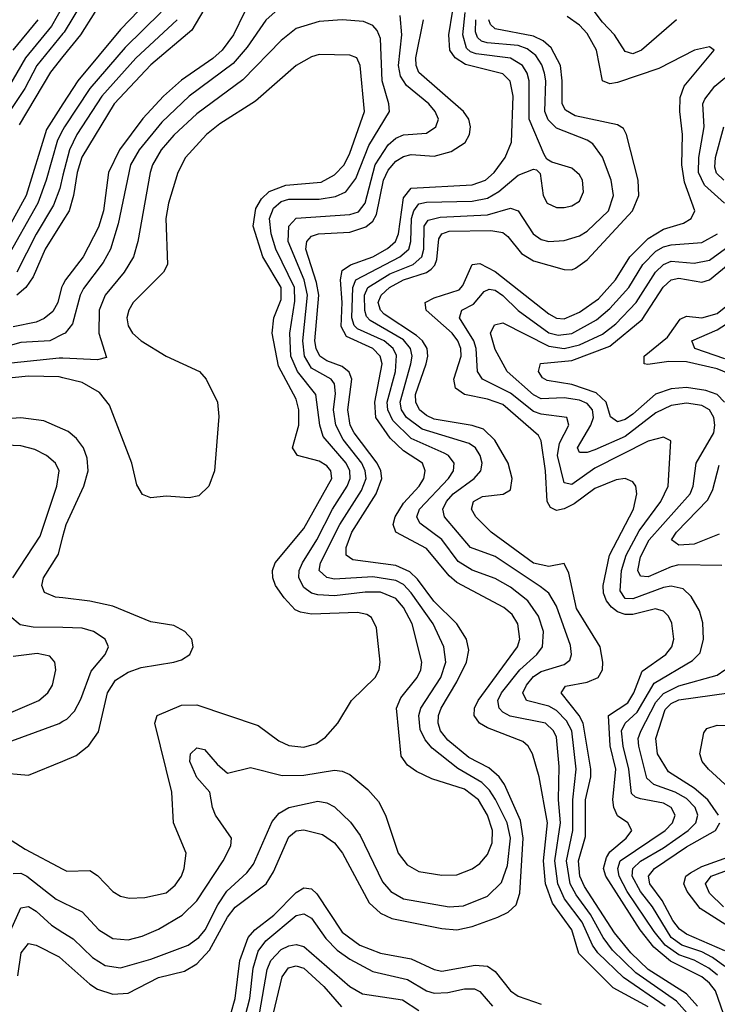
# Model space of a CAD drawing. Header units: inches. Extents: x 990535 to 1117859, y 769386 to 892122.
# Tile 289 of 656: x 1039887 to 1041711, y 874675 to 877250. Entities that reach past the tile are written whole.
import ezdxf

# ---------------------------------------------------------------- set-up
doc = ezdxf.new("R2010")
doc.units = ezdxf.units.IN
doc.header["$MEASUREMENT"] = 0
doc.layers.add('B0837', color=7, linetype='Continuous')
doc.layers.add('B0847', color=7, linetype='Continuous')

msp = doc.modelspace()

# ---------------------------------------------------------------- linework, layer by layer
at = {"layer": 'B0837', "color": 5}
for points, elevation in [([(1040000, 877285), (1039970, 877233.2), (1039901.9, 877150), (1039823.6, 877016.4)], 3840), ([(1039934.6, 877250), (1039868.9, 877170)], 3820), ([(1040000, 877213.5), (1039931.8, 877130), (1039900, 877070), (1039860.5, 877010)], 3860), ([(1040000, 877153.5), (1039967, 877113), (1039885.4, 876974.6)], 3880), ([(1040000, 877029.6), (1039957.3, 876962.7), (1039903.6, 876790), (1039848.9, 876690)], 3920), ([(1040000, 876962.1), (1039985.5, 876934.5), (1039956.4, 876830), (1039933.9, 876770), (1039850, 876620.5)], 3940), ([(1040000, 876843.1), (1039991.5, 876808.5), (1039975.2, 876764.8), (1039930, 876688.8), (1039879.2, 876590)], 3960), ([(1040000, 876724.4), (1039953.6, 876650), (1039922.4, 876577.6), (1039903, 876550), (1039879.2, 876530)], 3980), ([(1040000, 876556.9), (1039996.5, 876550), (1039986.1, 876510), (1039973.1, 876486.9), (1039951.2, 876468.8), (1039930, 876459.3), (1039870, 876447.1)], 4020), ([(1040000, 876427.2), (1039965.3, 876410), (1039890, 876406.2), (1039830.4, 876389.6)], 4040), ([(1040000, 876364.5), (1039990, 876364.9), (1039730, 876338.1)], 4060), ([(1040000, 876313.2), (1039990, 876315.7), (1039910, 876317.7), (1039670, 876293.5)], 4080), ([(1040000, 876179.1), (1039950, 876201.3), (1039890, 876209.2), (1039790, 876201.7)], 4120), ([(1039869.1, 875790), (1039940.5, 875899.5), (1039983.7, 876030), (1039989.9, 876070), (1039980.2, 876090), (1039957.1, 876110), (1039926.4, 876126.4), (1039890, 876135.3), (1039850, 876137)], 4140), ([(1040000, 875737.7), (1039980, 875740), (1039951.8, 875751.8), (1039944.5, 875770), (1039948.8, 875790), (1039988.1, 875851.9), (1040000, 875898.5)], 4120), ([(1040000, 875660.2), (1039921.8, 875661.8), (1039887.9, 875667.9), (1039861.3, 875690)], 4140), ([(1039820.2, 875419.8), (1039937, 875470), (1039960.2, 875490), (1039972.5, 875510), (1039981.3, 875550), (1039978.8, 875570), (1039965.3, 875585.3), (1039932.2, 875592.2), (1039870, 875585)], 4160), ([(1039830, 875351.2), (1039990, 875409.6), (1040000, 875415.4)], 4140), ([(1039830, 875281), (1039910, 875274.7), (1040000, 875311.4)], 4120), ([(1039830, 875126.1), (1039900.7, 875080.7), (1040000, 875028.7)], 4080), ([(1039870, 875017.5), (1039890, 875017.9), (1039905.9, 875010), (1039982.5, 874950), (1040000, 874941.5)], 4060), ([(1039854.7, 874850), (1039890, 874927.8), (1039910, 874930.9), (1039930, 874918.3), (1039970, 874882), (1040000, 874863.2)], 4040), ([(1039881.7, 874750), (1039890.6, 874809.4), (1039910, 874833.8), (1039930, 874830.1), (1039990, 874799.4), (1040000, 874790.4)], 4020)]:
    msp.add_lwpolyline(points, dxfattribs=dict(at, elevation=elevation))
at = {"layer": 'B0847', "color": 5}
for points, elevation in [([(1040000, 878353.7), (1040002.9, 878350), (1040022.4, 878310), (1040032.3, 878270), (1040030.3, 878210), (1040035.5, 878170), (1040070.5, 878049.5), (1040093.5, 877930), (1040119.2, 877830), (1040142.3, 877762.3), (1040166.1, 877726.1), (1040210, 877683.9), (1040292.4, 877632.4), (1040387.6, 877550), (1040403.8, 877530), (1040401.5, 877510), (1040310.7, 877429.3), (1040265.2, 877370), (1040221.6, 877298.4), (1040150, 877224), (1040038.5, 877090), (1040000, 877029.6)], 3920), ([(1040000, 878020.4), (1040005, 878005), (1040024.7, 877910), (1040047.2, 877830), (1040069.2, 877710), (1040093.2, 877670), (1040150, 877612.7), (1040227.3, 877567.3), (1040248.4, 877550), (1040259, 877530), (1040259.6, 877510), (1040242.4, 877470), (1040199.8, 877410), (1040159.5, 877340.5), (1040083.5, 877270), (1040046, 877210), (1040000, 877153.5)], 3880), ([(1040000, 877865), (1040015.6, 877810), (1040026.6, 877726.6), (1040039.2, 877679.2), (1040056.3, 877650), (1040102.5, 877602.5), (1040191.1, 877530), (1040199.3, 877510), (1040199.4, 877490), (1040182.7, 877450), (1040134.5, 877365.5), (1040048.1, 877291.9), (1040002.9, 877217.1), (1040000, 877213.5)], 3860), ([(1040399.9, 877330), (1040337.1, 877222.9), (1040230, 877132.1), (1040134.1, 877030), (1040049.6, 876890.4), (1040036.8, 876850), (1040027.6, 876790), (1040015.9, 876750), (1040000, 876724.4)], 3980), ([(1041530, 874668.4), (1041438, 874718), (1041348.4, 874808.4), (1041330, 874870), (1041280, 874940), (1041261.1, 874990), (1041256.2, 875050), (1041266.6, 875150), (1041245.1, 875270), (1041227.7, 875330), (1041216.4, 875350), (1041202.2, 875362.2), (1041110, 875397.8), (1041089.1, 875410), (1041075, 875430), (1041075.4, 875450), (1041085, 875470), (1041187.9, 875610), (1041194.4, 875630), (1041189.3, 875670), (1041174.2, 875694.2), (1041152.9, 875712.9), (1041030, 875778.6), (1041010, 875795.8), (1040950, 875866.9), (1040870.2, 875910.2), (1040863.3, 875930), (1040868.3, 875950), (1040890, 875985.3), (1040931.5, 876030), (1040943.4, 876050), (1040947, 876070), (1040939.7, 876090), (1040890, 876122.4), (1040855.6, 876155.6), (1040818.1, 876210), (1040815.3, 876250), (1040834.4, 876350), (1040829.1, 876370), (1040809.9, 876390), (1040741.5, 876421.5), (1040727.5, 876447.5), (1040729.8, 876510), (1040725.3, 876570), (1040730, 876594.3), (1040751.2, 876608.8), (1040810, 876630), (1040848.4, 876651.6), (1040869.2, 876670), (1040876.9, 876690), (1040890, 876784.5), (1040910, 876809), (1041070, 876817.7), (1041104.5, 876830), (1041127.5, 876850), (1041156, 876890), (1041172.1, 876930), (1041176.5, 877050), (1041168.8, 877088.8), (1041150, 877108.5), (1041052.5, 877132.5), (1041025.4, 877150), (1041011.2, 877170), (1041008.6, 877210), (1041028.1, 877330)], 3980), ([(1041604.1, 877250), (1041512.1, 877170), (1041490, 877161), (1041470, 877166.7), (1041441.4, 877210), (1041410, 877243.1), (1041373.1, 877293.1)], 3860), ([(1040562.7, 877277.3), (1040530, 877248.4), (1040481.8, 877178.2), (1040444.7, 877135.3), (1040330, 877050.2), (1040258.3, 876981.7), (1040199.2, 876910), (1040176.2, 876870), (1040144.1, 876715.9), (1040123.9, 876650), (1040105.2, 876614.8), (1040053.2, 876546.8), (1040044.6, 876530), (1040025.1, 876454.9), (1040005.7, 876430), (1040000, 876427.2)], 4040), ([(1040474.2, 877270), (1040445.5, 877210), (1040416.3, 877170), (1040391.8, 877148.2), (1040310, 877091.6), (1040262.4, 877050), (1040208.6, 876991.4), (1040148.1, 876910), (1040118.7, 876850), (1040106.1, 876750), (1040092.4, 876707.6), (1040053, 876630), (1040006.7, 876570), (1040000, 876556.9)], 4020), ([(1040256.6, 877270), (1040162.8, 877177.2), (1040070.3, 877069.7), (1040004.1, 876970), (1040000, 876962.1)], 3940), ([(1040000, 874863.2), (1040026.5, 874846.5), (1040077.4, 874797.4), (1040110, 874776.7), (1040150, 874770.8), (1040230, 874793), (1040327.5, 874830), (1040355.3, 874850), (1040371.8, 874870), (1040404.5, 874935.5), (1040428.6, 874971.4), (1040480.6, 875019.4), (1040498.4, 875041.6), (1040546.8, 875153.2), (1040564.9, 875175.1), (1040590, 875189.7), (1040666.2, 875206.2), (1040690, 875202), (1040710, 875191.5), (1040751.9, 875151.9), (1040776.5, 875116.5), (1040835.2, 874995.2), (1040857.3, 874970), (1040890, 874950.8), (1041010, 874930.4), (1041046.9, 874933.1), (1041110, 874958.2), (1041146.7, 874993.3), (1041162.1, 875037.9), (1041170.3, 875110), (1041160.8, 875150), (1041131.1, 875211.1), (1041115.4, 875235.4), (1041095.1, 875255.1), (1041032.2, 875292.2), (1040965.2, 875345.2), (1040947, 875367), (1040933.9, 875393.9), (1040930.2, 875430), (1040935.6, 875450), (1040988.1, 875530), (1041001.1, 875570), (1040995.9, 875610), (1040967.8, 875670), (1040910, 875751.4), (1040890, 875772.7), (1040870, 875783.8), (1040810, 875792.7), (1040710, 875787.3), (1040690, 875791.5), (1040669.6, 875810), (1040673.4, 875830), (1040724.1, 875930), (1040780.8, 876019.2), (1040792.4, 876050), (1040790, 876070), (1040781.2, 876090), (1040732.2, 876152.2), (1040713.4, 876190), (1040707.4, 876230), (1040712.7, 876272.7), (1040710, 876297.5), (1040701.3, 876310), (1040650, 876338.4), (1040631.2, 876370), (1040627.2, 876410), (1040639.2, 876530), (1040630.7, 876570), (1040588.8, 876670), (1040590.2, 876709.8), (1040610, 876730.7), (1040750, 876740.2), (1040772.2, 876747.8), (1040790, 876770.1), (1040815.9, 876870), (1040850, 876922.5), (1040870, 876940.2), (1040890, 876948.9), (1040950, 876953.6), (1040974.7, 876970), (1040981.4, 876990), (1040973.2, 877010), (1040956.7, 877030), (1040898, 877078), (1040882.1, 877102.1), (1040876.7, 877130), (1040885.4, 877210), (1040881.2, 877261.2)], 4040), ([(1041574.5, 874670), (1041465.4, 874745.4), (1041398.6, 874810), (1041384.6, 874830), (1041357.2, 874890), (1041310.8, 874950.8), (1041293.3, 874990), (1041285.4, 875050), (1041300.3, 875150), (1041295.2, 875210), (1041297.4, 875297.4), (1041290, 875374.1), (1041282.2, 875390), (1041261.6, 875410), (1041168.9, 875428.9), (1041150, 875438.8), (1041139.9, 875450), (1041137.2, 875470), (1041146.7, 875490), (1041194.2, 875550), (1041238.4, 875590), (1041253.6, 875610), (1041256.2, 875650), (1041242.7, 875690), (1041215.2, 875730), (1041170, 875765.9), (1041130, 875788.7), (1041070, 875810.8), (1041033.3, 875833.3), (1040990, 875890.5), (1040933.2, 875933.2), (1040924.7, 875950), (1040932.4, 875970), (1041007.4, 876050), (1041020.5, 876070), (1041022.3, 876090), (1041007.4, 876110), (1040996.6, 876116.6), (1040910, 876155), (1040862, 876202), (1040848.8, 876230), (1040847.9, 876250), (1040869.1, 876330), (1040871.5, 876371.5), (1040863, 876390), (1040839.6, 876410), (1040770, 876441.2), (1040761.1, 876450), (1040755.5, 876470), (1040757.6, 876550), (1040766, 876570), (1040881, 876630), (1040903.7, 876650), (1040909.4, 876670), (1040911.4, 876730), (1040916.8, 876750), (1040930, 876768), (1040950, 876772.6), (1041070, 876775.8), (1041110, 876783.2), (1041139.5, 876800.5), (1041190, 876843.6), (1041230, 876859.2), (1041237.7, 876857.7), (1041247.5, 876847.5), (1041255.3, 876790), (1041265.6, 876770), (1041290, 876758.4), (1041310, 876758.4), (1041330, 876763.1), (1041350, 876775.6), (1041360.4, 876799.6), (1041358.2, 876830), (1041350, 876844.6), (1041330, 876862.1), (1041277.8, 876877.8), (1041265.3, 876885.3), (1041257.8, 876897.8), (1041219.1, 876990), (1041219, 877090), (1041213.5, 877110), (1041201, 877130), (1041170, 877149.5), (1041080.4, 877160.4), (1041065.5, 877165.5), (1041055.3, 877175.3), (1041045.4, 877210), (1041051.2, 877268.8)], 3960), ([(1041747.8, 874590), (1041705.6, 874710), (1041690.5, 874730.5), (1041670, 874747.2), (1041588.3, 874788.3), (1041544.5, 874824.5), (1041508.9, 874870), (1041419.2, 875010), (1041413.4, 875030), (1041420.6, 875059.4), (1041430, 875073.8), (1041472.1, 875110), (1041487.2, 875130), (1041476.4, 875150), (1041450, 875168.1), (1041439.8, 875190), (1041437.6, 875210), (1041445.6, 875290), (1041430.8, 875350.8), (1041426, 875430), (1041476.3, 875463.7), (1041492.5, 875490), (1041514, 875546), (1041575.9, 875590), (1041591.5, 875610), (1041596.6, 875630), (1041591.9, 875671.9), (1041583.4, 875690), (1041570, 875703.1), (1041549.1, 875709.1), (1041490, 875694.7), (1041470, 875694.6), (1041450, 875701.4), (1041434, 875714), (1041420.7, 875730), (1041412.9, 875750), (1041412.3, 875770), (1041429, 875850), (1041491.7, 875970), (1041500.1, 876010), (1041497.4, 876030), (1041490, 876041.2), (1041470, 876049.9), (1041446.5, 876046.5), (1041390, 876024.3), (1041336, 875984), (1041310, 875970.5), (1041290, 875966.8), (1041274.3, 875974.3), (1041266, 875990), (1041261.7, 876070), (1041250, 876148.4), (1041242.7, 876162.7), (1041150, 876243.4), (1041110, 876257.8), (1041049.8, 876269.8), (1041026.3, 876286.3), (1041021.9, 876310), (1041040.6, 876370), (1041040.3, 876390), (1041032.6, 876410), (1041017.3, 876430), (1040949.6, 876490), (1040946.9, 876510), (1040970, 876522.5), (1041036.1, 876543.9), (1041045.4, 876554.6), (1041070, 876609.6), (1041090, 876612), (1041130, 876591.3), (1041270, 876480.7), (1041290, 876469.3), (1041310, 876467.6), (1041350, 876485.2), (1041399.9, 876520.1), (1041444.1, 876570), (1041481.5, 876630), (1041530, 876678), (1041570, 876702.4), (1041621.8, 876718.2), (1041642.3, 876730), (1041651.5, 876750), (1041624.8, 876824.8), (1041618.2, 876870), (1041619.9, 876950), (1041612.6, 877010), (1041613.5, 877046.5), (1041624.1, 877075.9), (1041702, 877170), (1041690, 877178.7), (1041650.7, 877170), (1041557.3, 877122.7), (1041450, 877085.7), (1041430, 877081.9), (1041410.6, 877090), (1041394.9, 877170), (1041370, 877213.7), (1041350, 877235.4), (1041318.4, 877258.4)], 3880), ([(1040000, 874790.4), (1040070, 874727.7), (1040090, 874714.6), (1040130, 874701.3), (1040170, 874704.4), (1040250, 874745.2), (1040318, 874762), (1040350, 874781.1), (1040383.4, 874816.6), (1040430, 874903.1), (1040450, 874928.9), (1040530.9, 874990), (1040550, 875022), (1040590, 875113.5), (1040610, 875128.8), (1040630, 875131.8), (1040678.8, 875118.8), (1040710, 875097.4), (1040730.3, 875070.3), (1040800.1, 874940.1), (1040830, 874913.1), (1040859.6, 874899.6), (1040990, 874873.2), (1041030, 874870.1), (1041070, 874878.5), (1041137, 874903), (1041163.9, 874916.1), (1041185, 874935), (1041194.1, 874965.9), (1041203.3, 875110), (1041196.1, 875156.1), (1041153.9, 875250), (1041140.4, 875270), (1041113.3, 875293.3), (1041060.9, 875320.9), (1041005.8, 875365.8), (1040986.8, 875390), (1040980.6, 875410), (1040981.3, 875430), (1040988.7, 875450), (1041030, 875518.2), (1041055.2, 875570), (1041060.9, 875600.9), (1041055.2, 875630), (1041029.6, 875670), (1040969.6, 875729.6), (1040926.9, 875786.9), (1040906.5, 875806.5), (1040870, 875822.7), (1040757.9, 875837.9), (1040740.7, 875850), (1040740.6, 875870), (1040755.4, 875910), (1040818.3, 876010), (1040833.9, 876050), (1040830.6, 876070), (1040821.1, 876090), (1040761.1, 876170), (1040750.8, 876190), (1040744.6, 876230), (1040755, 876310), (1040748.2, 876328.2), (1040730, 876343.4), (1040690, 876358), (1040671.5, 876370), (1040661.7, 876390), (1040658.7, 876410), (1040668.9, 876530), (1040663, 876563), (1040634.7, 876650), (1040637.1, 876670), (1040650, 876683.7), (1040667.7, 876690), (1040750, 876694.6), (1040792, 876708), (1040810, 876722.9), (1040819.6, 876740.4), (1040838, 876830), (1040850, 876856.6), (1040870, 876879.8), (1040890, 876892.6), (1040910, 876897), (1040970, 876893.4), (1041014.9, 876905.1), (1041051.1, 876928.9), (1041062.8, 876950), (1041065, 876970), (1041060.9, 876990), (1041047.4, 877010), (1040930, 877111.6), (1040922.9, 877130), (1040922, 877150), (1040942.8, 877250)], 4020), ([(1040298.4, 877250), (1040190.5, 877149.5), (1040101.9, 877050), (1040036.6, 876950), (1040016.6, 876910), (1040000, 876843.1)], 3960), ([(1040000, 874941.5), (1040050, 874917.1), (1040093.6, 874870), (1040130, 874847.2), (1040170, 874844), (1040207, 874853), (1040250, 874871.4), (1040311.6, 874908.4), (1040350, 874946), (1040418.5, 875050), (1040439.2, 875090), (1040440.7, 875110), (1040398.7, 875170), (1040390.7, 875190), (1040384.1, 875230), (1040350, 875268.6), (1040331.8, 875310), (1040333, 875330), (1040350, 875345.7), (1040370, 875341.3), (1040402.8, 875302.8), (1040430, 875279.6), (1040490, 875294), (1040573.4, 875273.4), (1040630, 875274.3), (1040710, 875287.6), (1040730, 875284.8), (1040750, 875275.8), (1040796.7, 875236.7), (1040825.2, 875205.2), (1040843.3, 875170), (1040876.6, 875070), (1040899.8, 875039.8), (1040930, 875022.3), (1040990, 875012.6), (1041030, 875013.7), (1041070, 875029), (1041090, 875043.6), (1041110, 875066.6), (1041122.2, 875097.8), (1041122.6, 875130), (1041109.9, 875170), (1041086.3, 875210), (1041050, 875237.8), (1040964.5, 875264.5), (1040923.8, 875283.8), (1040900.4, 875300.4), (1040884.4, 875324.4), (1040872.1, 875450), (1040883.4, 875476.6), (1040926, 875530), (1040935.7, 875550), (1040938.2, 875570), (1040912.8, 875670), (1040890, 875712.9), (1040870, 875736), (1040830, 875752.5), (1040790, 875752.6), (1040710, 875743), (1040665.9, 875745.9), (1040650, 875750.5), (1040630, 875764.8), (1040616.9, 875790), (1040617.6, 875810), (1040625.8, 875830), (1040663.4, 875890), (1040704.4, 875970), (1040743.2, 876030), (1040751, 876050), (1040750.2, 876070), (1040740.5, 876090), (1040680.3, 876160.3), (1040671.5, 876190), (1040661.3, 876270), (1040613, 876330), (1040595.4, 876370), (1040592.6, 876430), (1040605.9, 876514.1), (1040605.1, 876550), (1040556.4, 876650), (1040544, 876690), (1040539.5, 876730), (1040550, 876757.2), (1040570, 876774.1), (1040590, 876780.4), (1040670, 876780.4), (1040712.7, 876787.3), (1040739.8, 876800.2), (1040765.3, 876834.7), (1040799.4, 876920.6), (1040853.5, 877010), (1040851.7, 877030), (1040834, 877090), (1040830, 877201.1), (1040821.5, 877221.5), (1040810, 877234.9), (1040785.2, 877245.2), (1040729.9, 877249.9), (1040670, 877245), (1040610, 877226.9), (1040570, 877195.8), (1040470, 877092.6), (1040350, 877003.5), (1040290, 876947.7), (1040256.8, 876910), (1040233.6, 876870), (1040228, 876850), (1040196, 876670), (1040184.6, 876630), (1040160.1, 876590), (1040110.4, 876530), (1040094.3, 876490), (1040093.3, 876430), (1040113.7, 876366.3), (1040090, 876360.8), (1040000, 876364.5)], 4060), ([(1041631.6, 874651.6), (1041603.5, 874683.5), (1041497.8, 874757.8), (1041436.9, 874816.9), (1041411.9, 874850), (1041379.2, 874910), (1041341.2, 874961.2), (1041326.1, 874990), (1041316, 875050), (1041332.8, 875130), (1041332.9, 875210), (1041341.4, 875290), (1041330.5, 875390), (1041316.2, 875416.2), (1041290, 875443.1), (1041270, 875454.8), (1041211.4, 875470), (1041202.3, 875490), (1041211.7, 875510), (1041230, 875532.6), (1041250, 875545.4), (1041310, 875563.4), (1041324.6, 875575.4), (1041329.5, 875590), (1041326.5, 875613.5), (1041290, 875716.5), (1041270.3, 875750), (1041247.8, 875767.8), (1041130, 875846.4), (1041065.5, 875870), (1040997.5, 875950), (1040993, 875970), (1041002.7, 875990), (1041019.9, 876010), (1041074.8, 876050), (1041092.5, 876070), (1041095.6, 876090), (1041090.6, 876110), (1041078.2, 876130), (1041061.7, 876141.7), (1040938.9, 876178.9), (1040898, 876210), (1040885.2, 876230), (1040881.1, 876250), (1040909.6, 876350), (1040912.6, 876370), (1040908.6, 876390), (1040890, 876412.6), (1040803.1, 876463.1), (1040793.6, 876473.6), (1040789.2, 876489.2), (1040788, 876530), (1040797.3, 876550), (1040854.7, 876585.3), (1040915.2, 876610), (1040938, 876630), (1040943.2, 876650), (1040944.5, 876710), (1040954.4, 876725.6), (1040986.2, 876733.8), (1041110, 876739.8), (1041170, 876756.7), (1041190.3, 876750.3), (1041228.9, 876690), (1041250, 876675.1), (1041270, 876670.1), (1041310, 876672.8), (1041350, 876685), (1041370, 876696.6), (1041426.5, 876750), (1041439.6, 876790), (1041433, 876830), (1041410, 876890.6), (1041385, 876925), (1041370, 876935.2), (1041290, 876966.1), (1041268, 876988), (1041259.8, 877010), (1041262, 877090), (1041258.7, 877110), (1041251.7, 877131.7), (1041236.1, 877156.1), (1041213.4, 877173.4), (1041190, 877182.2), (1041109.3, 877189.3), (1041094.1, 877194.1), (1041083.5, 877203.5), (1041078.6, 877218.6), (1041079.5, 877250)], 3940), ([(1041658.8, 874670), (1041630, 874702.2), (1041530, 874765.8), (1041484.3, 874810), (1041441.9, 874861.9), (1041363.2, 874983.2), (1041351.1, 875010), (1041347.4, 875050), (1041365.6, 875114.4), (1041366.4, 875210), (1041379.6, 875270), (1041379.8, 875290), (1041360, 875410), (1041349.3, 875430), (1041302, 875490), (1041313.3, 875506.7), (1041370, 875517.2), (1041398.8, 875530), (1041410.2, 875549.8), (1041411.7, 875570), (1041404.1, 875610), (1041342.4, 875710), (1041322.8, 875802.8), (1041310, 875827.9), (1041270, 875819.7), (1041230, 875828.4), (1041119.6, 875910), (1041079.4, 875950), (1041067.7, 875970), (1041073.4, 875990), (1041097.1, 876002.9), (1041150.9, 876009.1), (1041170, 876020.2), (1041174.1, 876050), (1041164, 876090), (1041129.3, 876150), (1041099.4, 876179.3), (1041070, 876189.1), (1040970, 876205.5), (1040950, 876214.5), (1040932, 876230), (1040922.5, 876250), (1040921.8, 876270), (1040949.4, 876350), (1040954.1, 876370), (1040952, 876390), (1040940.2, 876410), (1040924.2, 876424.2), (1040839.7, 876479.7), (1040830, 876490), (1040824.1, 876510), (1040831.5, 876530), (1040853.7, 876550), (1040890, 876569.9), (1040950, 876588.8), (1040962.7, 876597.3), (1040972.1, 876607.9), (1040976.9, 876623.1), (1040982.9, 876677.1), (1040990.2, 876689.8), (1041010, 876696.6), (1041118.4, 876698.4), (1041150, 876693.2), (1041163.3, 876683.3), (1041198.8, 876638.8), (1041230, 876619), (1041310, 876597.1), (1041330, 876595.5), (1041339.9, 876600.1), (1041370, 876622.3), (1041488.8, 876750), (1041505.7, 876790), (1041503.7, 876830), (1041473.4, 876950), (1041465.1, 876965.1), (1041450, 876974.9), (1041338.6, 876998.6), (1041313.3, 877013.3), (1041304.8, 877030), (1041305.3, 877090), (1041300.6, 877130), (1041276.3, 877176.3), (1041255, 877195), (1041230, 877206.8), (1041130, 877226.1), (1041117.8, 877237.8), (1041113.7, 877250)], 3920), ([(1040000, 875028.7), (1040010, 875023.4), (1040070, 875025.1), (1040090, 875012.1), (1040130, 874970.2), (1040150, 874958.2), (1040172.7, 874952.7), (1040214.1, 874954.1), (1040270, 874967.1), (1040293.4, 874986.6), (1040309.4, 875010), (1040317.2, 875030), (1040321.6, 875070), (1040288.5, 875150), (1040284.5, 875230), (1040239.9, 875410), (1040246.6, 875430), (1040310, 875457.3), (1040350, 875458), (1040510, 875403.9), (1040564.5, 875364.5), (1040590, 875352.3), (1040630, 875347.4), (1040663, 875357), (1040686.5, 875373.5), (1040718.5, 875410), (1040754.5, 875470), (1040816.1, 875530), (1040826.4, 875550), (1040829.3, 875570), (1040819.5, 875659.5), (1040806.7, 875686.7), (1040794.2, 875694.2), (1040770, 875699.4), (1040650, 875695.7), (1040620.5, 875700.5), (1040607.1, 875707.1), (1040578.4, 875738.4), (1040555.2, 875770), (1040548.4, 875790), (1040547.4, 875810), (1040554.4, 875830), (1040630, 875919), (1040702.6, 876050), (1040700.5, 876070), (1040690, 876083.2), (1040670, 876095.5), (1040613, 876110), (1040600.2, 876130), (1040616.5, 876190), (1040616.9, 876230), (1040610, 876257.3), (1040563.5, 876343.5), (1040547.1, 876430), (1040551.2, 876470), (1040570, 876518.2), (1040570.3, 876550), (1040522.3, 876630), (1040497.1, 876710), (1040504.2, 876755.8), (1040518.9, 876781.1), (1040539.4, 876800.6), (1040582.4, 876817.6), (1040675.2, 876824.8), (1040710, 876843.9), (1040734.9, 876870), (1040750, 876900.7), (1040787.9, 877010), (1040776.6, 877130), (1040767.8, 877150), (1040750, 877156.8), (1040670, 877158.8), (1040650, 877153.1), (1040610, 877130.4), (1040503.3, 877036.7), (1040410, 876977.9), (1040375, 876950), (1040319.9, 876890), (1040300.1, 876850), (1040276, 876770), (1040269.1, 876730), (1040272.8, 876610), (1040262.6, 876590), (1040183.4, 876510), (1040171.8, 876490), (1040167.1, 876470), (1040170, 876449.2), (1040182, 876430), (1040204.1, 876410), (1040270, 876369.7), (1040357.3, 876330), (1040374.7, 876310), (1040404.2, 876250), (1040407.6, 876212.4), (1040396.5, 876070), (1040381.6, 876030), (1040354.9, 876005.1), (1040330, 875999.6), (1040270, 876003.6), (1040230, 875999.7), (1040207.9, 876007.9), (1040193.3, 876033.3), (1040179.9, 876090), (1040122, 876242), (1040095.2, 876275.2), (1040050, 876301.1), (1040000, 876313.2)], 4080), ([(1041729.5, 876770), (1041677.1, 876817.1), (1041661.3, 876850), (1041662.3, 876890), (1041675.8, 876970), (1041672.8, 877030), (1041678.1, 877041.9), (1041703.7, 877076.3), (1041730, 877097.9)], 3860), ([(1041727.7, 876830), (1041708.2, 876848.2), (1041704, 876864), (1041705.8, 876890), (1041727.3, 876970)], 3840), ([(1041722.3, 875822.3), (1041610, 875824), (1041590, 875819.5), (1041530, 875792.9), (1041510, 875794.5), (1041502.6, 875810), (1041510, 875845.3), (1041532.8, 875890), (1041639.3, 876010), (1041647.4, 876030), (1041655.2, 876090), (1041701.4, 876170), (1041704.5, 876190), (1041701.3, 876210), (1041690.1, 876230.1), (1041670, 876241.2), (1041630, 876247.2), (1041590, 876241.1), (1041550, 876221.5), (1041470, 876160), (1041390, 876124.7), (1041370, 876118.2), (1041350, 876118), (1041345, 876130), (1041380.3, 876190), (1041386.9, 876210), (1041384.5, 876230), (1041370, 876245.9), (1041350, 876255.3), (1041310, 876261.4), (1041250, 876258.7), (1041230, 876268.6), (1041160.9, 876330), (1041130, 876387.5), (1041117.6, 876430), (1041127.8, 876452.2), (1041150, 876457.2), (1041270, 876396.1), (1041310, 876390.4), (1041350, 876399.6), (1041410, 876427.9), (1041445.1, 876454.9), (1041498.2, 876510), (1041549.2, 876590), (1041570, 876609.8), (1041590, 876618.1), (1041650, 876613.3), (1041690, 876621.5), (1041812, 876710)], 3840), ([(1041711.1, 874751.1), (1041688.1, 874770), (1041650.3, 874790.3), (1041610, 874804.3), (1041574.5, 874830), (1041545.2, 874865.2), (1041475.3, 874970), (1041453.8, 875010), (1041450.1, 875030), (1041456.4, 875050), (1041574.2, 875130), (1041593.6, 875150), (1041600.4, 875170), (1041590.3, 875190), (1041570, 875201), (1041510, 875212.1), (1041496.6, 875216.6), (1041486.2, 875226.2), (1041479.2, 875290), (1041464.4, 875350), (1041460.4, 875390), (1041469.9, 875410), (1041500.7, 875439.3), (1041545.2, 875514.8), (1041646.1, 875573.9), (1041665.5, 875594.5), (1041674.6, 875630), (1041672.6, 875672.6), (1041664.3, 875704.3), (1041641.9, 875741.9), (1041621.5, 875761.5), (1041590, 875769), (1041570, 875765.3), (1041490, 875735.1), (1041470, 875736.4), (1041456.3, 875756.3), (1041459.8, 875810), (1041471.9, 875850), (1041506.7, 875913.3), (1041562.6, 875990), (1041582, 876030), (1041588.9, 876148.9), (1041570, 876157.9), (1041530, 876147.6), (1041390, 876077.1), (1041330, 876034.9), (1041310, 876038.7), (1041292.5, 876110), (1041297.8, 876142.2), (1041322.3, 876190), (1041317, 876210), (1041250, 876218.1), (1041230, 876225.7), (1041170, 876273), (1041097.1, 876310), (1041083.5, 876330), (1041080.3, 876390), (1041073.8, 876410), (1041036.3, 876470), (1041043, 876490), (1041073.6, 876506.4), (1041100.7, 876539.3), (1041114.5, 876545.5), (1041130, 876542.5), (1041150, 876528.6), (1041189.9, 876489.9), (1041270, 876431.3), (1041294.9, 876425.1), (1041330, 876429.3), (1041394.7, 876465.3), (1041430, 876494.7), (1041479.5, 876550), (1041515.9, 876610), (1041550, 876644.9), (1041570, 876656.3), (1041590, 876661.3), (1041670, 876667.1), (1041711.5, 876690)], 3860), ([(1041729.2, 876250), (1041710, 876269.7), (1041680.7, 876280.7), (1041630, 876288.5), (1041590, 876284.8), (1041549.2, 876270.8), (1041490, 876218.4), (1041470, 876204.7), (1041450, 876198.6), (1041431.4, 876211.4), (1041419.8, 876250), (1041394.1, 876274.1), (1041330, 876296.3), (1041266.2, 876306.2), (1041253.7, 876313.7), (1041243.2, 876330), (1041248.7, 876351.3), (1041330, 876358.6), (1041430, 876396.5), (1041513.9, 876466.1), (1041569.2, 876550.8), (1041590, 876570.1), (1041610, 876574.2), (1041670, 876564), (1041690, 876569.8), (1041778, 876642)], 3820), ([(1041750, 876320.3), (1041710, 876337.3), (1041630, 876355.4), (1041583.5, 876356.5), (1041528.6, 876348.6), (1041519.6, 876350), (1041519.1, 876359.1), (1041519.7, 876370), (1041580.2, 876419.8), (1041613.6, 876466.4), (1041630, 876474.6), (1041670, 876470.3), (1041710, 876481.8), (1041745.7, 876510)], 3780), ([(1041730, 876363.4), (1041652.1, 876390), (1041643.8, 876410), (1041710, 876438.8), (1041759.1, 876470)], 3760), ([(1040000, 875898.5), (1040008.1, 875930), (1040054.5, 876030), (1040065.5, 876070), (1040063.4, 876103.4), (1040053.4, 876130), (1040034.9, 876154.9), (1040013.2, 876173.2), (1040000, 876179.1)], 4120), ([(1041715.4, 875904.6), (1041650, 875878.8), (1041610, 875876), (1041591.1, 875890), (1041604.2, 875910), (1041686, 875994), (1041698.7, 876021.3), (1041715.1, 876084.9)], 3820), ([(1040000, 875311.4), (1040034.5, 875325.5), (1040067.8, 875352.2), (1040092.4, 875387.6), (1040116.4, 875490), (1040137.3, 875522.7), (1040170, 875543.5), (1040204, 875556), (1040290, 875570.2), (1040310, 875576.3), (1040331.7, 875590), (1040340.7, 875610), (1040337, 875630), (1040318.2, 875650), (1040290, 875665.7), (1040230, 875675.6), (1040130, 875716.4), (1040070, 875729.5), (1040000, 875737.7)], 4120), ([(1040000, 875415.4), (1040010, 875421.2), (1040030, 875441.6), (1040046.8, 875473.2), (1040074, 875546), (1040109.9, 875590), (1040119.1, 875610), (1040110.6, 875630), (1040079.8, 875650), (1040050, 875659.2), (1040000, 875660.2)], 4140), ([(1041730, 874774.4), (1041698, 874798), (1041670, 874812.6), (1041617.9, 874830), (1041590.2, 874850), (1041541.3, 874930), (1041509.9, 874970.1), (1041488.2, 875010), (1041489.6, 875030.4), (1041510.1, 875049.9), (1041570, 875084.2), (1041634.5, 875130), (1041654.5, 875150), (1041659.8, 875170), (1041652.5, 875190), (1041630, 875213), (1041600.8, 875230), (1041544.8, 875250), (1041526.6, 875266.6), (1041505, 875350), (1041503.3, 875370), (1041510.3, 875389.7), (1041550, 875465.2), (1041570, 875488.1), (1041610, 875507.8), (1041710, 875535.9), (1041730, 875550.1)], 3840), ([(1041714, 875170), (1041685.4, 875210), (1041650, 875240.3), (1041582.9, 875282.9), (1041554.3, 875330), (1041550, 875370), (1041574.3, 875445.7), (1041590, 875462.2), (1041610, 875471.8), (1041740.6, 875490)], 3820), ([(1041751.5, 875231.5), (1041687.4, 875290), (1041671.2, 875310), (1041664.8, 875330), (1041675.2, 875384.8), (1041683.5, 875396.5), (1041710, 875404.9), (1041770, 875404)], 3780), ([(1041730, 874815.4), (1041630, 874858.5), (1041611.5, 874871.5), (1041594.2, 874894.2), (1041566.7, 874946.7), (1041534, 874990), (1041531.1, 875010), (1041546.8, 875030), (1041630, 875086.6), (1041705.8, 875130), (1041717.2, 875150)], 3820), ([(1041787.7, 874847.7), (1041665.8, 874925.8), (1041631.4, 874970), (1041623.4, 874990), (1041628.1, 875010), (1041640.8, 875019.2), (1041670, 875035.5), (1041750, 875063.9)], 3780), ([(1041727.1, 874930), (1041690, 874965.8), (1041679.3, 874990), (1041694.2, 875010), (1041770, 875037.8)], 3760), ([(1040438.4, 874650), (1040449.7, 874690), (1040462.7, 874790), (1040484.1, 874850), (1040501.5, 874870), (1040551.6, 874908.4), (1040610, 874967.8), (1040630, 874979.5), (1040650, 874977.4), (1040664, 874964), (1040730, 874864.1), (1040776.1, 874830), (1040830, 874808.9), (1040910, 874794.5), (1040970, 874766.1), (1040990, 874762), (1041077.4, 874777.4), (1041110, 874775.2), (1041130, 874760.8), (1041170, 874710.1), (1041190, 874696.8), (1041250, 874675.1)], 3980), ([(1040476.6, 874643.4), (1040488.2, 874690), (1040497, 874770), (1040510, 874814.1), (1040530, 874841.4), (1040610, 874907.4), (1040630, 874911.4), (1040650, 874900.4), (1040687, 874847), (1040716.5, 874816.5), (1040750, 874792.8), (1040810, 874761.1), (1040900.4, 874740.4), (1040950, 874710.7), (1040970, 874704.2), (1041006.1, 874706.1), (1041050, 874716), (1041075.6, 874715.6), (1041090, 874708.5), (1041122.5, 874670)], 3960), ([(1040514.1, 874650), (1040533.9, 874766.1), (1040543.5, 874790), (1040570, 874818.2), (1040590, 874828.3), (1040610, 874831.6), (1040630, 874826.1), (1040750, 874722.1), (1040782.6, 874702.6), (1040887.2, 874687.2), (1040930, 874659.3)], 3940), ([(1040545.1, 874630), (1040572.8, 874747.2), (1040589.8, 874770.2), (1040610, 874775.5), (1040630, 874769.5), (1040681.7, 874721.7), (1040728.2, 874668.2)], 3920)]:
    msp.add_lwpolyline(points, dxfattribs=dict(at, elevation=elevation))

doc.saveas('drawing.dxf')
